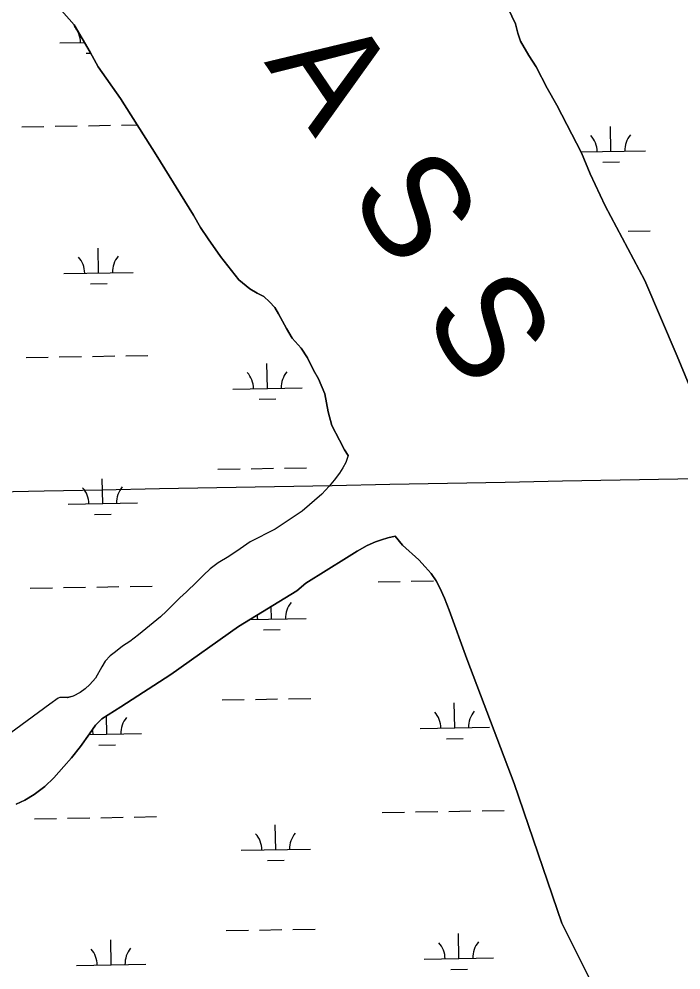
# Model space of a CAD drawing. Extents: x 3957609 to 3995875, y 234277 to 260273.
# Drawn here: x 3976243 to 3977198, y 242309 to 243681 of the extents above; entities that cross this region are included whole.
import ezdxf

# ---------------------------------------------------------------- set-up
doc = ezdxf.new("R2010")
doc.units = 0
for name, color, linetype in [('V-GRID-MAJR', 7, 'Continuous'), ('V-RIVR-IDEN', 7, 'Continuous'), ('V-TOPO-SHOR', 7, 'Continuous'), ('V-WETL-SWMP', 7, 'Continuous')]:
    doc.layers.add(name, color=color, linetype=linetype)

msp = doc.modelspace()

# ---------------------------------------------------------------- linework, layer by layer
at = {"layer": 'V-GRID-MAJR'}
msp.add_spline([(3961816.723, 242728.005), (3967136.284, 242827.44), (3972455.83, 242927.648), (3977775.362, 243028.63), (3983094.879, 243130.385), (3988414.381, 243232.915), (3993733.868, 243336.218)], degree=3, dxfattribs=at)
at = {"layer": 'V-TOPO-SHOR'}
for points in [[(3977236.308, 243088.565), (3977192.605, 243194.494), (3977146.106, 243303.339), (3977088.811, 243411.037), (3977067.231, 243457.367), (3977054.701, 243487.388), (3977033.459, 243528.627), (3977018.937, 243556.476), (3977005.209, 243580.626), (3976988.971, 243611.397), (3976978.684, 243628.004), (3976966.367, 243648.613), (3976962.746, 243660.168), (3976959.424, 243673.576), (3976942.856, 243707.897), (3976930.379, 243729.122), (3976919.615, 243748.041), (3976908.564, 243763.1), (3976904.378, 243766.471), (3976893.216, 243774.274), (3976881.711, 243788.252), (3976872.96, 243806.102), (3976865.935, 243819.181), (3976843.585, 243865.195)], [(3976718.088, 243051.089), (3976712.759, 243059.244), (3976705.333, 243073.043), (3976694.354, 243094.152), (3976689.272, 243113.966), (3976684.308, 243140.142), (3976674.873, 243161.791), (3976668.131, 243174.311), (3976659.343, 243191.778), (3976650.264, 243205.833), (3976637.307, 243220.485), (3976629.162, 243234.391), (3976617.56, 243255.563), (3976611.924, 243264.367), (3976604.43, 243272.85), (3976596.013, 243280.241), (3976586.836, 243285.148), (3976575.944, 243291.284), (3976560.205, 243304.213), (3976533.952, 243338.011), (3976516.122, 243363.488), (3976505.016, 243379.7), (3976494.676, 243397.625), (3976440.965, 243484.906), (3976389.31, 243565.688), (3976357.247, 243611.7), (3976345.645, 243632.87), (3976322.771, 243671.962), (3976293.109, 243705.119)], [(3976718.088, 243051.089), (3976714.719, 243041.051), (3976709.984, 243033.156), (3976705.249, 243025.568), (3976697.903, 243015.65), (3976690.706, 243006.815), (3976680.13, 242995.336), (3976651.741, 242970.635), (3976612.559, 242944.945), (3976576.571, 242926.525), (3976562.286, 242916.41), (3976545.849, 242905.205), (3976530.321, 242896.317), (3976518.647, 242887.763), (3976509.139, 242878.758), (3976499.017, 242868.516), (3976484.45, 242854.39), (3976474.937, 242845.693), (3976464.967, 242835.915), (3976455.77, 242826.45), (3976447.18, 242818.221), (3976415.404, 242792.576), (3976403.12, 242783.091), (3976392.517, 242775.932), (3976382.23, 242767.846), (3976374.706, 242762.249), (3976367.503, 242754.491), (3976362.307, 242746.129), (3976353.302, 242730.185), (3976345.335, 242720.881), (3976338.585, 242714.672), (3976331.212, 242709.382), (3976321.218, 242703.922), (3976313.057, 242701.868), (3976307.81, 242702.144), (3976301.795, 242701.954), (3976299.485, 242701.167), (3976287.658, 242692.613), (3976222.232, 242644.395)], [(3976785.668, 242934.533), (3976775.035, 242932.462), (3976765.952, 242929.632), (3976757.485, 242926.494), (3976745.177, 242921.176), (3976730.878, 242913.068), (3976715.507, 242903.719), (3976656.953, 242867.113), (3976644.065, 242855.775), (3976559.681, 242804.665), (3976461.834, 242735.426), (3976390.072, 242688.713), (3976362.412, 242671.117), (3976353.517, 242662.27), (3976344.494, 242649.566), (3976331.954, 242631.439), (3976318.783, 242615.317), (3976307.753, 242602.755), (3976293.507, 242586.164), (3976280.16, 242573.741), (3976264.804, 242562.077), (3976251.584, 242554.131), (3976238.971, 242548.194)], [(3976819.984, 242900.473), (3976796.133, 242921.727), (3976785.668, 242934.533)], [(3977200.046, 242074.164), (3977188.546, 242104.173), (3977182.232, 242122.587), (3977175.935, 242138.365), (3977172.017, 242145.473), (3977167.179, 242150.56), (3977159.399, 242155.011), (3977151.451, 242161.63), (3977142.87, 242170.416), (3977131.315, 242183.836), (3977118.191, 242200.347), (3977110.685, 242210.692), (3977078.999, 242271.591), (3977026.111, 242376.551), (3976957.448, 242578.017), (3976889.067, 242758.085), (3976863.529, 242827.861), (3976856.909, 242845.496), (3976850.151, 242860.342), (3976844.667, 242870.232), (3976837.779, 242880.734), (3976829.036, 242890.603), (3976819.984, 242900.473)]]:
    msp.add_lwpolyline(points, dxfattribs=at)
at = {"layer": 'V-WETL-SWMP'}
for p, q in [((3976301.737, 243646.014), (3976337.572, 243646.666)), ((3976340.011, 243631.276), (3976346.454, 243631.394)), ((3976247.085, 243524.929), (3976279.08, 243525.511)), ((3976295.077, 243525.802), (3976327.072, 243526.384)), ((3976343.069, 243526.675), (3976375.064, 243527.256)), ((3976391.061, 243527.547), (3976413.438, 243527.954)), ((3977097.091, 243489.635), (3977096.437, 243525.629)), ((3977053.948, 243488.85), (3977147.083, 243490.544)), ((3977085.374, 243473.988), (3977109.37, 243474.424)), ((3977121.778, 243374.633), (3977153.773, 243375.214)), ((3976357.776, 243314.303), (3976357.122, 243350.297)), ((3976307.785, 243313.394), (3976407.768, 243315.212)), ((3976346.059, 243298.656), (3976370.055, 243299.093)), ((3976253.133, 243192.309), (3976285.128, 243192.891)), ((3976301.125, 243193.182), (3976333.12, 243193.764)), ((3976349.117, 243194.055), (3976381.112, 243194.636)), ((3976397.109, 243194.927), (3976429.104, 243195.509)), ((3976601.314, 243147.89), (3976600.66, 243183.884)), ((3976551.322, 243146.981), (3976651.306, 243148.799)), ((3976589.597, 243132.243), (3976613.593, 243132.68)), ((3976530.017, 243031.143), (3976562.011, 243031.724)), ((3976578.009, 243032.015), (3976610.003, 243032.597)), ((3976626.001, 243032.888), (3976657.996, 243033.47)), ((3976363.824, 242981.683), (3976363.17, 243017.677)), ((3976313.833, 242980.774), (3976413.816, 242982.592)), ((3976352.107, 242966.036), (3976376.103, 242966.473)), ((3976745.176, 242921.175), (3976757.485, 242926.494)), ((3976757.485, 242926.494), (3976765.951, 242929.631)), ((3976765.951, 242929.631), (3976775.035, 242932.462)), ((3976775.035, 242932.462), (3976785.667, 242934.532)), ((3976785.667, 242934.532), (3976796.133, 242921.726)), ((3976796.133, 242921.726), (3976819.985, 242900.473)), ((3976715.508, 242903.718), (3976730.878, 242913.067)), ((3976730.878, 242913.067), (3976745.176, 242921.175)), ((3976656.954, 242867.113), (3976715.508, 242903.718)), ((3976819.985, 242900.473), (3976829.037, 242890.604)), ((3976829.037, 242890.604), (3976837.78, 242880.733)), ((3976837.78, 242880.733), (3976844.666, 242870.231)), ((3976644.065, 242855.774), (3976656.954, 242867.113)), ((3976761.006, 242868.814), (3976793.001, 242869.396)), ((3976808.998, 242869.687), (3976840.993, 242870.269)), ((3976844.666, 242870.231), (3976850.152, 242860.341)), ((3976259.181, 242859.689), (3976291.176, 242860.271)), ((3976307.173, 242860.562), (3976339.168, 242861.144)), ((3976355.165, 242861.435), (3976387.16, 242862.016)), ((3976403.157, 242862.307), (3976435.152, 242862.889)), ((3976559.682, 242804.665), (3976644.065, 242855.774)), ((3976850.152, 242860.341), (3976856.909, 242845.497)), ((3976856.909, 242845.497), (3976863.528, 242827.861)), ((3976607.362, 242815.27), (3976607.033, 242833.345)), ((3976863.528, 242827.861), (3976889.068, 242758.086)), ((3976576.257, 242814.704), (3976657.354, 242816.179)), ((3976461.833, 242735.427), (3976559.682, 242804.665)), ((3976595.645, 242799.623), (3976619.641, 242800.06)), ((3976889.068, 242758.086), (3976957.447, 242578.017)), ((3976390.073, 242688.714), (3976461.833, 242735.427)), ((3976362.412, 242671.116), (3976390.073, 242688.714)), ((3976536.065, 242698.523), (3976568.059, 242699.104)), ((3976584.057, 242699.395), (3976616.052, 242699.977)), ((3976632.049, 242700.268), (3976664.044, 242700.85)), ((3976871.698, 242658.188), (3976871.043, 242694.182)), ((3976369.872, 242649.063), (3976369.391, 242675.556)), ((3976344.493, 242649.565), (3976353.518, 242662.269)), ((3976353.518, 242662.269), (3976362.412, 242671.116)), ((3976331.953, 242631.44), (3976344.493, 242649.565)), ((3976343.818, 242648.589), (3976419.864, 242649.972)), ((3976821.706, 242657.279), (3976921.689, 242659.097)), ((3976358.155, 242633.416), (3976382.151, 242633.853)), ((3976859.98, 242642.541), (3976883.976, 242642.977)), ((3976318.783, 242615.317), (3976331.953, 242631.44)), ((3976307.752, 242602.755), (3976318.783, 242615.317)), ((3976293.506, 242586.163), (3976307.752, 242602.755)), ((3976280.16, 242573.741), (3976293.506, 242586.163)), ((3976264.803, 242562.078), (3976280.16, 242573.741)), ((3976957.447, 242578.017), (3977026.112, 242376.552)), ((3976238.971, 242548.193), (3976251.585, 242554.131)), ((3976251.585, 242554.131), (3976264.803, 242562.078)), ((3976815.046, 242537.067), (3976847.041, 242537.648)), ((3976863.038, 242537.939), (3976895.033, 242538.521)), ((3976911.03, 242538.812), (3976943.025, 242539.394)), ((3976265.229, 242527.069), (3976297.224, 242527.651)), ((3976313.221, 242527.942), (3976345.216, 242528.524)), ((3976361.213, 242528.815), (3976393.208, 242529.396)), ((3976409.205, 242529.687), (3976441.2, 242530.269)), ((3976767.054, 242536.194), (3976799.049, 242536.776)), ((3976613.41, 242482.65), (3976612.756, 242518.644)), ((3976563.418, 242481.741), (3976663.402, 242483.559)), ((3976601.693, 242467.003), (3976625.689, 242467.44)), ((3977026.112, 242376.552), (3977078.998, 242271.591)), ((3976542.113, 242365.902), (3976574.108, 242366.484)), ((3976590.105, 242366.775), (3976622.1, 242367.357)), ((3976638.097, 242367.648), (3976670.092, 242368.23)), ((3976877.746, 242325.568), (3976877.091, 242361.562)), ((3976375.921, 242316.443), (3976375.266, 242352.437)), ((3976827.754, 242324.659), (3976927.737, 242326.477)), ((3976325.929, 242315.534), (3976425.912, 242317.352)), ((3976866.028, 242309.921), (3976890.024, 242310.357))]:
    msp.add_line(p, q, dxfattribs=at)
for points in [[(3976293.11, 243705.119), (3976322.77, 243671.962), (3976345.644, 243632.871), (3976357.246, 243611.699), (3976389.31, 243565.687), (3976440.965, 243484.906), (3976494.675, 243397.625), (3976505.016, 243379.701), (3976516.123, 243363.488), (3976533.953, 243338.012), (3976560.206, 243304.214), (3976575.944, 243291.284), (3976586.835, 243285.148), (3976596.013, 243280.241), (3976604.43, 243272.85), (3976611.924, 243264.367), (3976617.559, 243255.563), (3976629.161, 243234.391), (3976637.307, 243220.485), (3976650.265, 243205.833), (3976659.343, 243191.778), (3976668.132, 243174.31), (3976674.874, 243161.792), (3976684.308, 243140.141), (3976689.273, 243113.967), (3976694.354, 243094.151), (3976705.332, 243073.044), (3976712.758, 243059.243), (3976718.088, 243051.088), (3976714.719, 243041.052), (3976709.984, 243033.156), (3976705.248, 243025.568), (3976697.903, 243015.651), (3976690.706, 243006.814), (3976680.131, 242995.335), (3976651.741, 242970.635), (3976612.559, 242944.945), (3976576.572, 242926.525), (3976562.286, 242916.411), (3976545.848, 242905.205), (3976530.321, 242896.318), (3976518.648, 242887.763), (3976509.138, 242878.758), (3976499.018, 242868.516), (3976484.449, 242854.39), (3976474.937, 242845.693), (3976464.968, 242835.915), (3976455.77, 242826.449), (3976447.181, 242818.221), (3976415.403, 242792.576), (3976403.119, 242783.091)], [(3976942.855, 243707.896), (3976959.424, 243673.576), (3976962.746, 243660.168), (3976966.366, 243648.613), (3976978.684, 243628.005), (3976988.971, 243611.397), (3977005.209, 243580.625), (3977018.938, 243556.475), (3977033.46, 243528.626), (3977054.701, 243487.388), (3977067.23, 243457.366), (3977088.81, 243411.037), (3977146.106, 243303.338), (3977192.605, 243194.494), (3977236.308, 243088.565)], [(3976403.119, 242783.091), (3976392.518, 242775.931), (3976382.231, 242767.847), (3976374.705, 242762.248), (3976367.502, 242754.492), (3976362.307, 242746.13), (3976353.302, 242730.186), (3976345.336, 242720.882), (3976338.586, 242714.671), (3976331.213, 242709.382), (3976321.219, 242703.922), (3976313.056, 242701.867), (3976307.809, 242702.144), (3976301.794, 242701.954), (3976299.484, 242701.168), (3976287.658, 242692.612), (3976222.232, 242644.395)]]:
    msp.add_lwpolyline(points, dxfattribs=at)
for centre, start, end in [((3976296.486, 243646.393), 0.269879, 41.813537), ((3977041.849, 243489.105), 0.269879, 41.813537), ((3977152.316, 243491.114), 140.269876, 181.813534), ((3976302.534, 243313.773), 0.269879, 41.813537), ((3976413.002, 243315.782), 140.269876, 181.813534), ((3976546.072, 243147.36), 0.269879, 41.813537), ((3976656.539, 243149.369), 140.269876, 181.813534), ((3976308.582, 242981.153), 0.269879, 41.813537), ((3976419.05, 242983.162), 140.269876, 181.813534), ((3976662.587, 242816.749), 140.269876, 181.813534), ((3976552.12, 242814.74), 0.269879, 10.368491), ((3976816.455, 242657.658), 0.269879, 41.813537), ((3976926.923, 242659.667), 140.269876, 181.813534), ((3976425.098, 242650.542), 140.269876, 181.813534), ((3976314.63, 242648.533), 0.269879, 12.251686), ((3976558.168, 242482.12), 0.269879, 41.813537), ((3976668.635, 242484.129), 140.269876, 181.813534), ((3976822.503, 242325.038), 0.269879, 41.813537), ((3976932.971, 242327.047), 140.269876, 181.813534), ((3976320.678, 242315.913), 0.269879, 41.813537), ((3976431.146, 242317.922), 140.269876, 181.813534)]:
    msp.add_arc(centre, 35.246, start, end, dxfattribs=at)

# ---------------------------------------------------------------- texts
at = {"layer": 'V-RIVR-IDEN'}
for s, rotation, p in [('A', 304.092835, (3976595.963, 243618.148)), ('S', 302.788301, (3976716.828, 243427.316)), ('S', 302.135315, (3976823.746, 243254.889))]:
    msp.add_text(s, height=150, rotation=rotation, dxfattribs=at).set_placement(p)

doc.saveas('drawing.dxf')
